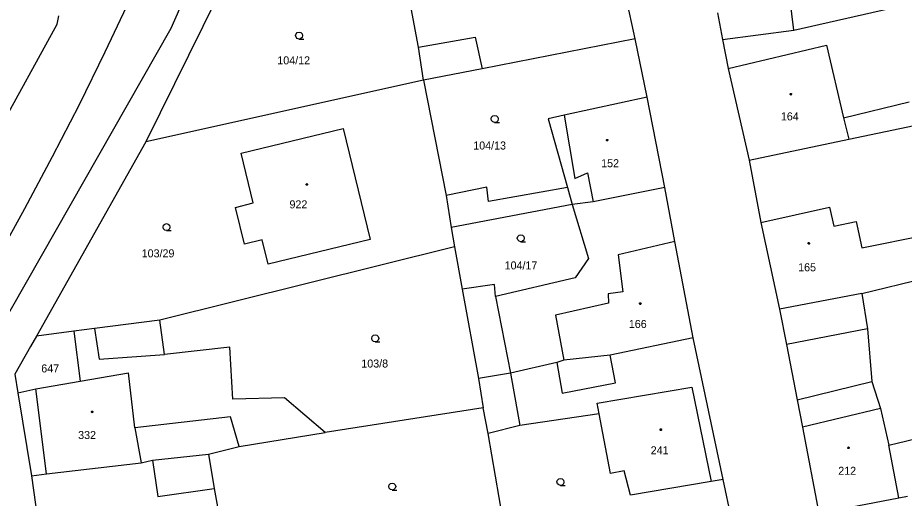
# Model space of a CAD drawing. Extents: x -757994 to -755874, y -1047691 to -1046119.
# Drawn here: x -756803.8 to -756709.6, y -1047070.7 to -1047019.6 of the extents above; entities that cross this region are included whole.
import ezdxf

# ---------------------------------------------------------------- set-up
doc = ezdxf.new("R2010")
doc.units = 0
doc.layers.add('katastrální mapa', color=7, linetype='Continuous')

msp = doc.modelspace()

# ---------------------------------------------------------------- linework, layer by layer
at = {"layer": 'katastrální mapa'}
for p, q in [((-756776.48, -1046995.54), (-756787.52, -1047020.76)), ((-756780.89, -1047014.02), (-756790.18, -1047032.81)), ((-756761.2, -1047022.76), (-756762.53, -1047015.73)), ((-756738.2, -1047021.87), (-756739.44, -1047016.08)), ((-756721.32, -1047020.94), (-756721.78, -1047017.37)), ((-756721.32, -1047020.94), (-756707.32, -1047017.76)), ((-756729.44, -1047019.12), (-756728.9, -1047021.94)), ((-756799.59, -1047020.32), (-756799.4, -1047019.41)), ((-756809.98, -1047039.19), (-756799.59, -1047020.32)), ((-756787.52, -1047020.76), (-756807.3, -1047055.47)), ((-756728.9, -1047021.94), (-756721.32, -1047020.94)), ((-756761.2, -1047022.76), (-756755.2, -1047021.69)), ((-756755.2, -1047021.69), (-756754.46, -1047025.07)), ((-756738.2, -1047021.87), (-756754.46, -1047025.07)), ((-756736.91, -1047028.06), (-756738.2, -1047021.87)), ((-756728.9, -1047021.94), (-756728.31, -1047025.02)), ((-756760.69, -1047026.26), (-756761.2, -1047022.76)), ((-756728.31, -1047025.02), (-756717.88, -1047022.55)), ((-756717.88, -1047022.55), (-756716.05, -1047030.25)), ((-756754.46, -1047025.07), (-756760.69, -1047026.26)), ((-756728.31, -1047025.02), (-756726.09, -1047034.74)), ((-756760.69, -1047026.26), (-756790.18, -1047032.81)), ((-756760.69, -1047026.26), (-756758.27, -1047038.5)), ((-756736.91, -1047028.06), (-756745.74, -1047029.99)), ((-756735.05, -1047037.66), (-756736.91, -1047028.06)), ((-756716.05, -1047030.25), (-756709.08, -1047028.56)), ((-756745.74, -1047029.99), (-756747.44, -1047030.36)), ((-756747.44, -1047030.36), (-756745.39, -1047037.65)), ((-756745.74, -1047029.99), (-756744.61, -1047036.71)), ((-756716.05, -1047030.25), (-756715.51, -1047032.52)), ((-756715.51, -1047032.52), (-756708.55, -1047031.06)), ((-756780.04, -1047034.01), (-756769.22, -1047031.38)), ((-756769.22, -1047031.38), (-756766.35, -1047043.16)), ((-756790.18, -1047032.81), (-756801.8, -1047053.43)), ((-756726.09, -1047034.74), (-756715.51, -1047032.52)), ((-756778.76, -1047039.3), (-756780.04, -1047034.01)), ((-756726.09, -1047034.74), (-756724.84, -1047041.38)), ((-756744.61, -1047036.71), (-756743.27, -1047036.11)), ((-756743.27, -1047036.11), (-756742.67, -1047039.16)), ((-756753.96, -1047037.61), (-756758.27, -1047038.5)), ((-756753.76, -1047039.14), (-756753.96, -1047037.61)), ((-756745.39, -1047037.65), (-756753.76, -1047039.14)), ((-756745.39, -1047037.65), (-756744.88, -1047039.46)), ((-756735.05, -1047037.66), (-756742.67, -1047039.16)), ((-756733.96, -1047043.4), (-756735.05, -1047037.66)), ((-756758.27, -1047038.5), (-756757.72, -1047041.91)), ((-756780.65, -1047039.77), (-756778.76, -1047039.3)), ((-756779.69, -1047043.67), (-756780.65, -1047039.77)), ((-756744.88, -1047039.46), (-756757.72, -1047041.91)), ((-756742.67, -1047039.16), (-756744.88, -1047039.46)), ((-756744.88, -1047039.46), (-756743.16, -1047045.2)), ((-756724.84, -1047041.38), (-756717.55, -1047039.74)), ((-756717.55, -1047039.74), (-756717.08, -1047041.76)), ((-756724.84, -1047041.38), (-756722.85, -1047050.58)), ((-756717.08, -1047041.76), (-756714.73, -1047041.25)), ((-756714.73, -1047041.25), (-756714.13, -1047044.07)), ((-756757.72, -1047041.91), (-756757.37, -1047043.94)), ((-756714.13, -1047044.07), (-756702.94, -1047041.82)), ((-756777.8, -1047043.21), (-756779.69, -1047043.67)), ((-756777.17, -1047045.79), (-756777.8, -1047043.21)), ((-756766.35, -1047043.16), (-756777.17, -1047045.79)), ((-756733.96, -1047043.4), (-756739.99, -1047044.8)), ((-756732.03, -1047053.61), (-756733.96, -1047043.4)), ((-756757.37, -1047043.94), (-756788.69, -1047051.74)), ((-756757.37, -1047043.94), (-756756.58, -1047048.46)), ((-756743.16, -1047045.2), (-756744.58, -1047047.24)), ((-756739.99, -1047044.8), (-756739.49, -1047048.73)), ((-756714.12, -1047048.91), (-756701.99, -1047045.97)), ((-756744.58, -1047047.24), (-756753.04, -1047049.24)), ((-756753.12, -1047047.95), (-756756.58, -1047048.46)), ((-756753.04, -1047049.24), (-756753.12, -1047047.95)), ((-756756.58, -1047048.46), (-756754.84, -1047057.95)), ((-756753.04, -1047049.24), (-756751.42, -1047057.37)), ((-756739.49, -1047048.73), (-756741.06, -1047048.93)), ((-756741.06, -1047048.93), (-756741.01, -1047049.93)), ((-756714.12, -1047048.91), (-756722.85, -1047050.58)), ((-756714.12, -1047048.91), (-756713.5, -1047052.65)), ((-756741.01, -1047049.93), (-756746.65, -1047051.21)), ((-756722.85, -1047050.58), (-756722.13, -1047054.31)), ((-756788.69, -1047051.74), (-756795.61, -1047052.63)), ((-756788.19, -1047055.4), (-756788.69, -1047051.74)), ((-756746.65, -1047051.21), (-756745.78, -1047056)), ((-756797.83, -1047052.92), (-756801.8, -1047053.43)), ((-756795.61, -1047052.63), (-756797.83, -1047052.92)), ((-756797.83, -1047052.92), (-756797.15, -1047058.21)), ((-756795.61, -1047052.63), (-756795.14, -1047055.89)), ((-756713.5, -1047052.65), (-756722.13, -1047054.31)), ((-756713.5, -1047052.65), (-756713.05, -1047058.26)), ((-756801.8, -1047053.43), (-756802.44, -1047054.55)), ((-756732.03, -1047053.61), (-756740.84, -1047055.46)), ((-756728.84, -1047068.66), (-756732.03, -1047053.61)), ((-756802.44, -1047054.55), (-756804.09, -1047057.48)), ((-756781.24, -1047054.59), (-756788.19, -1047055.4)), ((-756780.92, -1047060.12), (-756781.24, -1047054.59)), ((-756722.13, -1047054.31), (-756720.99, -1047060.2)), ((-756795.14, -1047055.89), (-756788.19, -1047055.4)), ((-756740.84, -1047055.46), (-756745.78, -1047056)), ((-756740.28, -1047058.39), (-756740.84, -1047055.46)), ((-756746.5, -1047056.22), (-756751.42, -1047057.37)), ((-756745.78, -1047056), (-756746.5, -1047056.22)), ((-756746.5, -1047056.22), (-756745.95, -1047059.48)), ((-756804.09, -1047057.48), (-756803.77, -1047059.45)), ((-756797.15, -1047058.21), (-756792.02, -1047057.33)), ((-756791.33, -1047063.16), (-756792.02, -1047057.33)), ((-756751.42, -1047057.37), (-756754.84, -1047057.95)), ((-756751.42, -1047057.37), (-756750.45, -1047062.92)), ((-756801.87, -1047059.02), (-756797.15, -1047058.21)), ((-756754.84, -1047057.95), (-756754.32, -1047061.05)), ((-756745.95, -1047059.48), (-756740.28, -1047058.39)), ((-756720.99, -1047060.2), (-756713.05, -1047058.26)), ((-756713.05, -1047058.26), (-756712.13, -1047061.13)), ((-756803.77, -1047059.45), (-756801.87, -1047059.02)), ((-756803.77, -1047059.45), (-756802.33, -1047068.26)), ((-756800.73, -1047068.04), (-756801.87, -1047059.02)), ((-756742.22, -1047060.54), (-756732.17, -1047058.86)), ((-756732.17, -1047058.86), (-756730.12, -1047068.88)), ((-756775.43, -1047059.99), (-756780.92, -1047060.12)), ((-756771.13, -1047063.67), (-756775.43, -1047059.99)), ((-756742.01, -1047061.67), (-756742.22, -1047060.54)), ((-756720.99, -1047060.2), (-756720.43, -1047063.09)), ((-756754.32, -1047061.05), (-756771.13, -1047063.67)), ((-756753.8, -1047063.79), (-756754.32, -1047061.05)), ((-756712.13, -1047061.13), (-756720.43, -1047063.09)), ((-756712.13, -1047061.13), (-756711.24, -1047065)), ((-756781.17, -1047061.99), (-756791.33, -1047063.16)), ((-756780.25, -1047065.14), (-756781.17, -1047061.99)), ((-756742.01, -1047061.67), (-756750.45, -1047062.92)), ((-756740.82, -1047068.03), (-756742.01, -1047061.67)), ((-756791.33, -1047063.16), (-756790.67, -1047066.9)), ((-756750.45, -1047062.92), (-756753.8, -1047063.79)), ((-756720.43, -1047063.09), (-756718.67, -1047072.24)), ((-756711.24, -1047065), (-756701.41, -1047062.67)), ((-756780.25, -1047065.14), (-756771.13, -1047063.67)), ((-756751.62, -1047076.46), (-756753.8, -1047063.79)), ((-756783.52, -1047065.97), (-756780.25, -1047065.14)), ((-756710.2, -1047070.6), (-756711.24, -1047065)), ((-756789.46, -1047066.61), (-756783.52, -1047065.97)), ((-756783.52, -1047065.97), (-756782.9, -1047069.63)), ((-756800.73, -1047068.04), (-756790.67, -1047066.9)), ((-756790.67, -1047066.9), (-756789.46, -1047066.61)), ((-756789.46, -1047066.61), (-756788.89, -1047070.47)), ((-756802.33, -1047068.26), (-756800.73, -1047068.04)), ((-756739.37, -1047067.75), (-756740.82, -1047068.03)), ((-756738.68, -1047070.33), (-756739.37, -1047067.75)), ((-756802.33, -1047068.26), (-756800.17, -1047083.12)), ((-756730.12, -1047068.88), (-756738.68, -1047070.33)), ((-756728.84, -1047068.66), (-756730.12, -1047068.88)), ((-756727.73, -1047073.91), (-756728.84, -1047068.66)), ((-756788.89, -1047070.47), (-756782.9, -1047069.63)), ((-756782.9, -1047069.63), (-756782.48, -1047071.96)), ((-756718.67, -1047072.24), (-756710.2, -1047070.6)), ((-756710.2, -1047070.6), (-756709.26, -1047070.42))]:
    msp.add_line(p, q, dxfattribs=at)
for points in [[(-756836.87, -1047091.03), (-756833.565, -1047086.796), (-756829.818, -1047081.821), (-756826.157, -1047076.783), (-756822.582, -1047071.683), (-756819.095, -1047066.523), (-756815.697, -1047061.304), (-756812.389, -1047056.027), (-756809.171, -1047050.694), (-756806.046, -1047045.308), (-756803.013, -1047039.868), (-756800.073, -1047034.377), (-756797.228, -1047028.837), (-756794.478, -1047023.249), (-756792.19, -1047018.39), (-756789.974, -1047013.53), (-756787.51, -1047007.873), (-756785.142, -1047002.176), (-756782.871, -1046996.44), (-756780.99, -1046991.44)], [(-756773.89, -1047021.89), (-756774.08, -1047021.84), (-756774.215, -1047021.705), (-756774.265, -1047021.52), (-756774.215, -1047021.335), (-756774.08, -1047021.2), (-756773.895, -1047021.15), (-756773.71, -1047021.2), (-756773.575, -1047021.335), (-756773.525, -1047021.525), (-756773.575, -1047021.715), (-756773.71, -1047021.85), (-756773.9, -1047021.9), (-756773.4, -1047021.9)], [(-756753.11, -1047030.74), (-756753.3, -1047030.69), (-756753.435, -1047030.555), (-756753.485, -1047030.37), (-756753.435, -1047030.185), (-756753.3, -1047030.05), (-756753.115, -1047030), (-756752.93, -1047030.05), (-756752.795, -1047030.185), (-756752.745, -1047030.375), (-756752.795, -1047030.565), (-756752.93, -1047030.7), (-756753.12, -1047030.75), (-756752.62, -1047030.75)], [(-756787.97, -1047042.22), (-756788.16, -1047042.17), (-756788.295, -1047042.035), (-756788.345, -1047041.85), (-756788.295, -1047041.665), (-756788.16, -1047041.53), (-756787.975, -1047041.48), (-756787.79, -1047041.53), (-756787.655, -1047041.665), (-756787.605, -1047041.855), (-756787.655, -1047042.045), (-756787.79, -1047042.18), (-756787.98, -1047042.23), (-756787.48, -1047042.23)], [(-756750.34, -1047043.41), (-756750.53, -1047043.36), (-756750.665, -1047043.225), (-756750.715, -1047043.04), (-756750.665, -1047042.855), (-756750.53, -1047042.72), (-756750.345, -1047042.67), (-756750.16, -1047042.72), (-756750.025, -1047042.855), (-756749.975, -1047043.045), (-756750.025, -1047043.235), (-756750.16, -1047043.37), (-756750.35, -1047043.42), (-756749.85, -1047043.42)], [(-756765.8, -1047054.04), (-756765.99, -1047053.99), (-756766.125, -1047053.855), (-756766.175, -1047053.67), (-756766.125, -1047053.485), (-756765.99, -1047053.35), (-756765.805, -1047053.3), (-756765.62, -1047053.35), (-756765.485, -1047053.485), (-756765.435, -1047053.675), (-756765.485, -1047053.865), (-756765.62, -1047054), (-756765.81, -1047054.05), (-756765.31, -1047054.05)], [(-756763.99, -1047069.77), (-756764.18, -1047069.72), (-756764.315, -1047069.585), (-756764.365, -1047069.4), (-756764.315, -1047069.215), (-756764.18, -1047069.08), (-756763.995, -1047069.03), (-756763.81, -1047069.08), (-756763.675, -1047069.215), (-756763.625, -1047069.405), (-756763.675, -1047069.595), (-756763.81, -1047069.73), (-756764, -1047069.78), (-756763.5, -1047069.78)], [(-756746.12, -1047069.29), (-756746.31, -1047069.24), (-756746.445, -1047069.105), (-756746.495, -1047068.92), (-756746.445, -1047068.735), (-756746.31, -1047068.6), (-756746.125, -1047068.55), (-756745.94, -1047068.6), (-756745.805, -1047068.735), (-756745.755, -1047068.925), (-756745.805, -1047069.115), (-756745.94, -1047069.25), (-756746.13, -1047069.3), (-756745.63, -1047069.3)]]:
    msp.add_lwpolyline(points, dxfattribs=at)
for points in [[(-756721.65, -1047027.665), (-756721.6, -1047027.675), (-756721.575, -1047027.72), (-756721.565, -1047027.75), (-756721.575, -1047027.795), (-756721.615, -1047027.83), (-756721.65, -1047027.835), (-756721.695, -1047027.82), (-756721.725, -1047027.79), (-756721.735, -1047027.75), (-756721.725, -1047027.705), (-756721.685, -1047027.67)], [(-756741.16, -1047032.545), (-756741.11, -1047032.555), (-756741.085, -1047032.6), (-756741.075, -1047032.63), (-756741.085, -1047032.675), (-756741.125, -1047032.71), (-756741.16, -1047032.715), (-756741.205, -1047032.7), (-756741.235, -1047032.67), (-756741.245, -1047032.63), (-756741.235, -1047032.585), (-756741.195, -1047032.55)], [(-756773.07, -1047037.245), (-756773.02, -1047037.255), (-756772.995, -1047037.3), (-756772.985, -1047037.33), (-756772.995, -1047037.375), (-756773.035, -1047037.41), (-756773.07, -1047037.415), (-756773.115, -1047037.4), (-756773.145, -1047037.37), (-756773.155, -1047037.33), (-756773.145, -1047037.285), (-756773.105, -1047037.25)], [(-756719.75, -1047043.495), (-756719.7, -1047043.505), (-756719.675, -1047043.55), (-756719.665, -1047043.58), (-756719.675, -1047043.625), (-756719.715, -1047043.66), (-756719.75, -1047043.665), (-756719.795, -1047043.65), (-756719.825, -1047043.62), (-756719.835, -1047043.58), (-756719.825, -1047043.535), (-756719.785, -1047043.5)], [(-756737.65, -1047049.895), (-756737.6, -1047049.905), (-756737.575, -1047049.95), (-756737.565, -1047049.98), (-756737.575, -1047050.025), (-756737.615, -1047050.06), (-756737.65, -1047050.065), (-756737.695, -1047050.05), (-756737.725, -1047050.02), (-756737.735, -1047049.98), (-756737.725, -1047049.935), (-756737.685, -1047049.9)], [(-756795.87, -1047061.395), (-756795.82, -1047061.405), (-756795.795, -1047061.45), (-756795.785, -1047061.48), (-756795.795, -1047061.525), (-756795.835, -1047061.56), (-756795.87, -1047061.565), (-756795.915, -1047061.55), (-756795.945, -1047061.52), (-756795.955, -1047061.48), (-756795.945, -1047061.435), (-756795.905, -1047061.4)], [(-756735.46, -1047063.285), (-756735.41, -1047063.295), (-756735.385, -1047063.34), (-756735.375, -1047063.37), (-756735.385, -1047063.415), (-756735.425, -1047063.45), (-756735.46, -1047063.455), (-756735.505, -1047063.44), (-756735.535, -1047063.41), (-756735.545, -1047063.37), (-756735.535, -1047063.325), (-756735.495, -1047063.29)], [(-756715.54, -1047065.205), (-756715.49, -1047065.215), (-756715.465, -1047065.26), (-756715.455, -1047065.29), (-756715.465, -1047065.335), (-756715.505, -1047065.37), (-756715.54, -1047065.375), (-756715.585, -1047065.36), (-756715.615, -1047065.33), (-756715.625, -1047065.29), (-756715.615, -1047065.245), (-756715.575, -1047065.21)]]:
    msp.add_lwpolyline(points, close=True, dxfattribs=at)

# ---------------------------------------------------------------- texts
for s, p in [('104/12', (-756776.203, -1047024.58)), ('164', (-756722.713, -1047030.53)), ('104/13', (-756755.39, -1047033.62)), ('152', (-756741.803, -1047035.5)), ('922', (-756774.911, -1047039.87)), ('103/29', (-756790.611, -1047045.07)), ('104/17', (-756752.056, -1047046.35)), ('165', (-756720.876, -1047046.55)), ('166', (-756738.863, -1047052.57)), ('647', (-756801.277, -1047057.29)), ('103/8', (-756767.28, -1047056.77)), ('332', (-756797.361, -1047064.36)), ('241', (-756736.54, -1047065.98)), ('212', (-756716.617, -1047068.16))]:
    msp.add_text(s, height=0.85, dxfattribs=at).set_placement(p)

doc.saveas('drawing.dxf')
